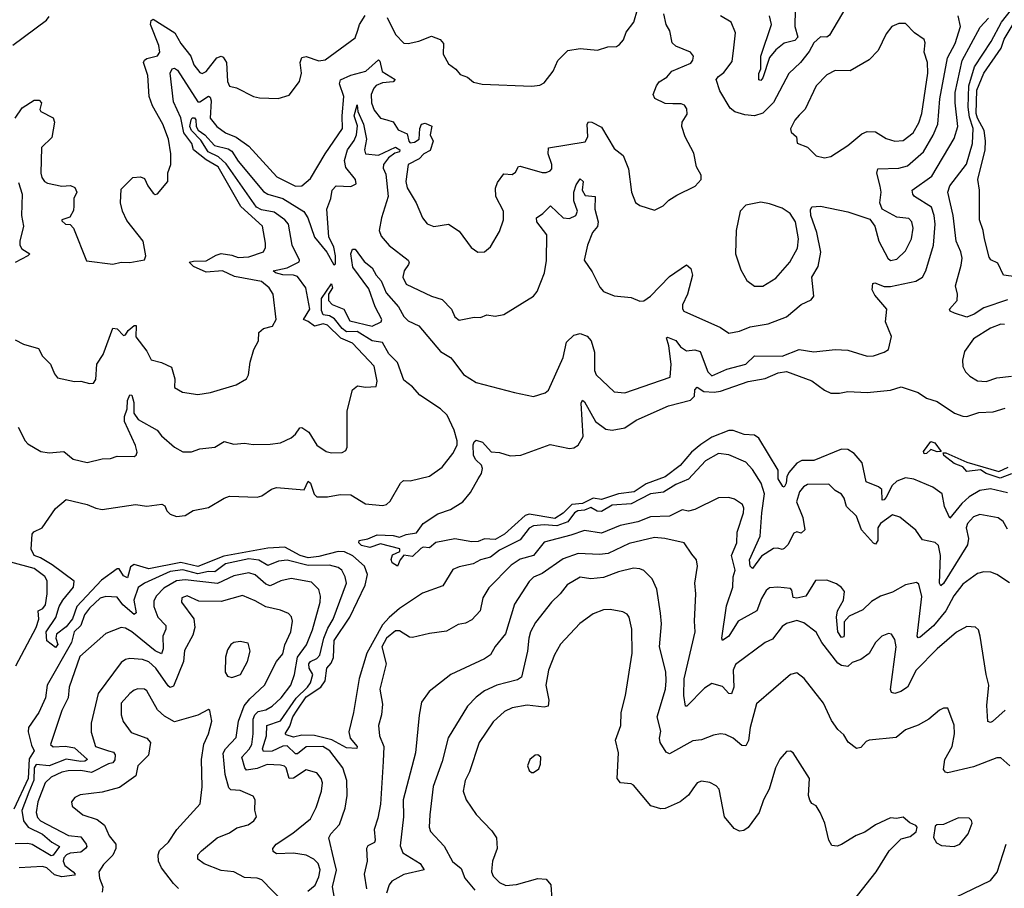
# Model space of a CAD drawing. Extents: x 1245515 to 1420776, y 606314 to 671314.
# Tile 289 of 385: x 1375207 to 1379841, y 635468 to 639557. Entities that reach past the tile are written whole.
import ezdxf

# ---------------------------------------------------------------- set-up
doc = ezdxf.new("R2010")
doc.units = 0

msp = doc.modelspace()

# ---------------------------------------------------------------- linework, layer by layer
at = {"layer": '0CON10XD'}
for points in [[(1376937, 639567), (1376975, 639487.5), (1377015, 639446), (1377035, 639444.3), (1377086.1, 639456.1), (1377145, 639479.4), (1377185, 639464), (1377202, 639445), (1377200, 639395), (1377225, 639350), (1377260, 639325), (1377279.5, 639299.5), (1377315, 639286), (1377343.3, 639263.3), (1377383.8, 639253.8), (1377616.4, 639243.6), (1377655, 639249.2), (1377675, 639260), (1377717.5, 639315), (1377740, 639365), (1377787.3, 639412.7), (1377845, 639421.1), (1377925.6, 639414.4), (1377975, 639429.4), (1378015, 639431.4), (1378030.3, 639439.7), (1378048, 639462), (1378061.3, 639498.7), (1378097.5, 639545), (1378114.1, 639605)], [(1379115, 639650), (1379018.5, 639485), (1379005, 639475.6), (1378975, 639476), (1378945, 639447.8), (1378922.5, 639407.5), (1378881.6, 639355), (1378826.4, 639303.6), (1378755, 639166.7), (1378705, 639116.4), (1378665, 639104.5), (1378619.5, 639109.5), (1378573, 639123), (1378551.1, 639141.1), (1378501.5, 639221.5), (1378484.4, 639275), (1378495, 639290), (1378521.5, 639308.5), (1378560, 639360), (1378568.2, 639425), (1378575.4, 639495), (1378555, 639545.6), (1378505, 639574.6)], [(1378855.8, 639605), (1378854.3, 639525), (1378868.9, 639475), (1378855, 639458.8), (1378805, 639446.2), (1378765, 639415.3), (1378735, 639379.4), (1378705, 639282.9), (1378695, 639271.3), (1378685, 639274.5), (1378685, 639303.3), (1378694.1, 639325.9), (1378694.2, 639385.8), (1378745.3, 639535), (1378736, 639576)], [(1379855, 638237.8), (1379745, 638200.8), (1379699.6, 638170.4), (1379665, 638156.1), (1379605.8, 638175), (1379586.1, 638185), (1379583.5, 638195), (1379619.2, 638235), (1379620, 638265), (1379611.5, 638305), (1379638.2, 638401.8), (1379641.6, 638435), (1379636.6, 638465), (1379613.8, 638513.8), (1379600.7, 638635), (1379575.4, 638745), (1379585, 638775.5), (1379663.2, 638876.8), (1379690.7, 638975), (1379694.9, 639045), (1379677.5, 639097.5), (1379669.9, 639145), (1379673.9, 639246.1), (1379700, 639335), (1379778.5, 639455), (1379827.5, 639545), (1379874.8, 639605)], [(1375175, 639437.5), (1375332.5, 639555), (1375345, 639572.5)], [(1375185, 639093.1), (1375218.1, 639141.9), (1375275, 639177.9), (1375298.3, 639178.3), (1375309.2, 639165), (1375302.1, 639135), (1375305.6, 639125), (1375364.2, 639095), (1375371.1, 639075), (1375358.1, 639001.9), (1375310, 638955), (1375306.2, 638835), (1375310.7, 638815), (1375323.1, 638795), (1375337.9, 638787.9), (1375405, 638773.3), (1375446.5, 638776.5), (1375466.9, 638766.9), (1375476.4, 638745), (1375462.4, 638715), (1375461.6, 638681.6), (1375460.8, 638659.1), (1375443, 638627), (1375405, 638615.6), (1375405, 638610), (1375422.5, 638595), (1375445, 638593.3), (1375460, 638575), (1375521.7, 638421.7), (1375645, 638406.2), (1375683.9, 638416.1), (1375725.8, 638414.2), (1375793.6, 638426.4), (1375800, 638445), (1375788.1, 638515), (1375711.7, 638611.7), (1375690, 638655), (1375680.8, 638695), (1375685, 638760), (1375740, 638815), (1375775, 638817.5), (1375795, 638810), (1375810, 638775), (1375835, 638740), (1375845, 638733.8), (1375855, 638736.7), (1375903.3, 638795), (1375903.9, 638836.1), (1375918, 638875), (1375918, 638925), (1375906.7, 638995), (1375880.5, 639065), (1375832.3, 639152.3), (1375816.7, 639195), (1375810.5, 639295), (1375790, 639355), (1375793.6, 639366.4), (1375805.4, 639374.6), (1375855, 639386.9), (1375866.5, 639403.5), (1375861.7, 639435), (1375822.8, 639535), (1375825, 639554), (1375835, 639559.5), (1375936.8, 639495), (1375964.7, 639445), (1376012.4, 639385), (1376027.2, 639345), (1376055, 639308.2), (1376065.4, 639304.6), (1376085, 639313.3), (1376135, 639377.8), (1376155, 639385.6), (1376165, 639380), (1376179.6, 639355), (1376185.4, 639265.4), (1376194.6, 639244.6), (1376226.9, 639236.9), (1376307.5, 639195), (1376335, 639188.6), (1376423.6, 639186.4), (1376475, 639202.5), (1376524.1, 639265.9), (1376533.3, 639305), (1376526.1, 639355), (1376535, 639379.4), (1376555, 639384.6), (1376615, 639363.2), (1376645, 639368.9), (1376785, 639472.5), (1376797.5, 639507.5), (1376805.8, 639535), (1376833.5, 639576.5)], [(1376885, 637830), (1376890, 637855), (1376875, 637926.7), (1376773.8, 638035), (1376718.4, 638058.4), (1376655, 638119.8), (1376635, 638124.9), (1376595, 638114), (1376565, 638136.8), (1376543.1, 638145), (1376572.8, 638195), (1376553.6, 638295), (1376515, 638347.7), (1376494.9, 638354.9), (1376445, 638355.6), (1376411.5, 638365), (1376399.4, 638375), (1376465, 638389.1), (1376522.6, 638417.4), (1376524.2, 638425), (1376489.5, 638495), (1376472.4, 638595), (1376455.2, 638615), (1376405, 638651.3), (1376345, 638662.2), (1376321.9, 638675), (1376178.6, 638878.6), (1376141.9, 638911.9), (1376094.4, 638935), (1376060, 638990), (1376014.9, 639035), (1376007.4, 639055), (1376013.5, 639086.5), (1376019.2, 639095), (1376030, 639095), (1376036, 639086), (1376037.6, 639055), (1376047.5, 639037.5), (1376078.3, 639015), (1376124.4, 638964.4), (1376188.7, 638948.7), (1376205, 638937.9), (1376235, 638891.9), (1376355, 638748.7), (1376375.1, 638735.1), (1376445, 638714.8), (1376543.6, 638653.6), (1376563.1, 638625), (1376595, 638532.7), (1376652.2, 638462.2), (1376685, 638402.9), (1376692.5, 638407.5), (1376692.8, 638445), (1376685, 638486), (1376662.3, 638535), (1376651.8, 638665), (1376670.4, 638715), (1376676.7, 638755), (1376695.6, 638775.6), (1376765, 638771.4), (1376790, 638785), (1376787.1, 638805), (1376741.8, 638861.8), (1376735.9, 638895), (1376750.3, 638945), (1376781.6, 638988.4), (1376792.7, 639015), (1376796.7, 639056.7), (1376780.5, 639105), (1376795, 639156.2), (1376798.1, 639125), (1376825.5, 639065), (1376838.7, 638995), (1376829.3, 638945), (1376835, 638925.7), (1376895, 638919.8), (1376975, 638957.7), (1376995.8, 638945), (1376994.3, 638935), (1376971.8, 638928.2), (1376942.6, 638907.4), (1376918.4, 638875), (1376918.2, 638858.2), (1376930.4, 638830.4), (1376941, 638725), (1376909.4, 638625), (1376898.6, 638565), (1376908, 638538), (1376945, 638494.5), (1377035.6, 638425), (1377040.5, 638415), (1377037.3, 638405), (1377016.1, 638375), (1377010, 638345), (1377025, 638311.4), (1377145, 638255.6), (1377195, 638240), (1377239.2, 638195), (1377255, 638158.8), (1377275, 638142), (1377345, 638156), (1377375, 638155.8), (1377405, 638167.1), (1377445, 638161.4), (1377485, 638170), (1377625, 638256), (1377641.7, 638278.3), (1377677.3, 638365), (1377686.4, 638423.6), (1377688, 638545), (1377640, 638605), (1377638.8, 638625), (1377669.2, 638645), (1377705, 638680.5), (1377765, 638624.7), (1377795, 638620.5), (1377824.8, 638635.2), (1377832.5, 638655), (1377815.3, 638705), (1377814.8, 638745), (1377825, 638780), (1377845, 638807.3), (1377858.8, 638795), (1377853.6, 638755), (1377868.8, 638728.8), (1377915.6, 638725), (1377914, 638665), (1377929.6, 638605), (1377925.8, 638584.2), (1377903.3, 638555), (1377878.7, 638495), (1377864.1, 638425), (1377900.5, 638370.5), (1377937.2, 638297.2), (1377955, 638277.1), (1378005, 638257.1), (1378085, 638248.8), (1378125, 638232.5), (1378145, 638234.4), (1378175.5, 638255), (1378265, 638348.5), (1378345, 638402.5), (1378365.3, 638385.3), (1378373.1, 638355), (1378350.4, 638265), (1378325.7, 638215), (1378325.7, 638195.7), (1378332, 638185), (1378505, 638108), (1378545, 638080.8), (1378595, 638091.5), (1378645, 638111.1), (1378728.8, 638125), (1378815, 638157.8), (1378885, 638215.7), (1378932.3, 638237.7), (1378943.8, 638255), (1378935.6, 638345), (1378964.7, 638395.3), (1378977.3, 638462.7), (1378958.4, 638555), (1378930, 638635), (1378928.3, 638661.7), (1378935, 638676.2), (1378975, 638679.2), (1379105, 638653.1), (1379207.6, 638617.6), (1379231.9, 638585), (1379250.4, 638515), (1379293.1, 638435), (1379305, 638423.1), (1379335, 638430.5), (1379375, 638468.5), (1379404.7, 638525), (1379411.1, 638575), (1379406.2, 638605), (1379391.1, 638621.1), (1379335, 638627.9), (1379266.2, 638665), (1379254.2, 638694.2), (1379261.9, 638745), (1379256.5, 638773.5), (1379240.4, 638835), (1379245.5, 638854.5), (1379345, 638858.4), (1379385, 638869.7), (1379459.7, 638935), (1379506.2, 639013.9), (1379527.6, 639065), (1379536.6, 639185), (1379573.1, 639376.9), (1379610, 639445), (1379635.3, 639525), (1379623.5, 639575)], [(1377562.9, 638867.1), (1377665, 638838.1), (1377685, 638837.1), (1377703.3, 638845), (1377710.8, 638855), (1377711.5, 638875), (1377693.8, 638925), (1377696.1, 638953.9), (1377867.8, 638982.2), (1377880.9, 639005), (1377877.1, 639065), (1377883.8, 639076.2), (1377900, 639075), (1377945, 639051.5), (1378005, 638951.2), (1378047.7, 638917.7), (1378071.4, 638855), (1378085.7, 638745), (1378105, 638696.2), (1378125, 638682), (1378195, 638661.2), (1378235, 638681.2), (1378262.1, 638707.9), (1378298.8, 638731.2), (1378385.8, 638774.2), (1378413.3, 638805), (1378413.3, 638825), (1378392, 638865), (1378378.8, 638928.8), (1378339.4, 639005), (1378322.5, 639055), (1378324.4, 639075), (1378347.7, 639112.3), (1378346.9, 639136.9), (1378335, 639154.2), (1378320.6, 639160.6), (1378280.7, 639160.7), (1378245, 639162.9), (1378195.4, 639185.4), (1378187.8, 639205), (1378204.6, 639245), (1378217.1, 639265), (1378253.2, 639286.8), (1378275.8, 639315), (1378365, 639352.9), (1378375, 639366.7), (1378377.5, 639385), (1378364.4, 639404.4), (1378295, 639433.1), (1378278.3, 639448.3), (1378267.1, 639505), (1378249.2, 639535), (1378238.2, 639585)], [(1379455, 638345.5), (1379471.2, 638375), (1379508.1, 638495), (1379514.7, 638595), (1379511.1, 638635), (1379497.5, 638675), (1379417.3, 638725), (1379409.5, 638735), (1379407.8, 638755), (1379499, 638821), (1379605, 638998.1), (1379622, 639055), (1379609, 639165), (1379610.2, 639215), (1379642.3, 639365), (1379727.8, 639522.2), (1379766.7, 639565)], [(1379896, 638346), (1379836.7, 638355), (1379810.2, 638410.2), (1379777, 638427), (1379768.7, 638438.7), (1379747.4, 638525), (1379741.8, 638565), (1379724.6, 638615), (1379724.1, 638755), (1379715.8, 638805), (1379750.4, 638945), (1379752.9, 638987.1), (1379746.2, 639035), (1379714.1, 639094.1), (1379708.8, 639115), (1379710.8, 639225), (1379745, 639304.7), (1379826.6, 639423.4), (1379840.6, 639465), (1379905.2, 639574.8)], [(1378995, 638907.1), (1379025, 638913.1), (1379105, 638965.6), (1379169.8, 639020.2), (1379195, 639031.2), (1379235, 639029.5), (1379285, 638998.2), (1379325.4, 638985.4), (1379365, 638988.5), (1379411.1, 639025), (1379438, 639072), (1379452.2, 639115), (1379480.8, 639305), (1379479.3, 639355), (1379463.6, 639405), (1379468.7, 639448.7), (1379464.3, 639464.3), (1379418.8, 639495), (1379375, 639538.6), (1379345, 639539.4), (1379311.2, 639525), (1379285, 639491.2), (1379247.5, 639412.5), (1379205, 639368.9), (1379115, 639316.9), (1379045, 639318.2), (1379005, 639296.9), (1378955.7, 639245), (1378903.8, 639136.2), (1378875, 639108.1), (1378855, 639084.4), (1378833.7, 639043.7), (1378837.5, 639027.5), (1378862.9, 639005), (1378866, 638976), (1378915, 638957.5), (1378955, 638915.8), (1378995, 638907.1)], [(1375185, 638050), (1375225, 638029.2), (1375295, 638010), (1375313.6, 637973.6), (1375352, 637935), (1375370.5, 637890.5), (1375385, 637871.2), (1375464.1, 637854.1), (1375495, 637856.2), (1375535, 637843.8), (1375553.6, 637846.4), (1375565, 637862.5), (1375570, 637935), (1375599.1, 637980.9), (1375645, 638104.3), (1375665, 638102.5), (1375695, 638070.8), (1375705, 638072.9), (1375716.7, 638093.3), (1375745, 638117.5), (1375755, 638118), (1375754.2, 638064.2), (1375805.9, 637995.9), (1375825.9, 637955.9), (1375875, 637943.8), (1375920.8, 637920.8), (1375937.2, 637867.2), (1375935.7, 637825.7), (1375972.9, 637802.9), (1376045, 637792.5), (1376105, 637801.5), (1376225, 637837.5), (1376274.2, 637865.8), (1376284, 637885), (1376292, 637945), (1376308.8, 638005), (1376330, 638045), (1376332.5, 638085), (1376355, 638103.8), (1376396.7, 638115), (1376413.3, 638145), (1376399.2, 638265), (1376380.8, 638295), (1376345, 638325.4), (1376218, 638348), (1376161.2, 638375), (1376085, 638368.8), (1376025.5, 638395), (1376004.3, 638415), (1376025, 638420.9), (1376085, 638421.5), (1376131, 638449), (1376155, 638456), (1376205, 638448.3), (1376235, 638437.5), (1376285, 638440.2), (1376353.8, 638465), (1376364, 638485), (1376364.2, 638505), (1376350, 638585), (1376247.2, 638677.2), (1376141.5, 638865), (1376085, 638897.2), (1376025.3, 638945), (1376017.4, 638975), (1375979.6, 639025), (1375964.8, 639095), (1375930.9, 639170.9), (1375915.5, 639305), (1375925, 639325.8), (1375935, 639328.3), (1375949.5, 639319.5), (1376045, 639170), (1376055, 639170.6), (1376095, 639197.2), (1376102.8, 639192.8), (1376108.3, 639175), (1376103, 639093), (1376133.9, 639055), (1376175.6, 639025), (1376225, 639003.6), (1376285, 638962.5), (1376417.6, 638817.6), (1376505, 638773.8), (1376535, 638775.5), (1376575, 638809.3), (1376644, 638926), (1376726.7, 639045), (1376724.4, 639105), (1376732.9, 639195), (1376711.3, 639255), (1376715.9, 639274.1), (1376765, 639296.3), (1376835.5, 639315), (1376895, 639367.5), (1376901.5, 639361.5), (1376913.4, 639313.4), (1376974.6, 639275), (1376965, 639264), (1376915, 639260.4), (1376885, 639247), (1376873.1, 639235), (1376861.7, 639205), (1376862.5, 639165), (1376875, 639131.1), (1376905, 639093.5), (1376935, 639086.5), (1376965, 639076.9), (1376988.6, 639038.6), (1377030.5, 639020.5), (1377037.5, 638985), (1377045, 638978), (1377065, 638980.5), (1377087, 638995), (1377089.6, 639045), (1377098.4, 639065), (1377115, 639069.3), (1377146.2, 639056.2), (1377138.4, 639015), (1377152.4, 638985), (1377138.5, 638941.5), (1377108.9, 638925), (1377087.3, 638902.7), (1377035.5, 638875), (1377024.3, 638795), (1377030.6, 638765), (1377072.9, 638695), (1377102.5, 638625), (1377125, 638596.2), (1377155.8, 638584.2), (1377225, 638594), (1377275, 638561.2), (1377331.2, 638485), (1377363, 638463), (1377395, 638464.2), (1377422.8, 638487.2), (1377465, 638560), (1377484.3, 638615), (1377484.4, 638655), (1377447.5, 638725), (1377446.2, 638763.8), (1377455, 638791.2), (1377485, 638831.2), (1377525, 638828.8), (1377540.3, 638839.7), (1377554.3, 638865.7), (1377562.9, 638867.1)], [(1375200.6, 638790.6), (1375218.1, 638735), (1375216, 638635), (1375224.6, 638585.4), (1375207.2, 638515), (1375208, 638495), (1375217.7, 638477.7), (1375254.2, 638455), (1375245.7, 638445), (1375186.1, 638413.9)], [(1378665, 638301.9), (1378705, 638303.1), (1378765, 638339.6), (1378831.1, 638415), (1378868, 638482), (1378872.5, 638525), (1378858.6, 638605), (1378832.7, 638645), (1378795, 638670), (1378735, 638690.9), (1378695, 638697.5), (1378625, 638683.8), (1378598, 638655), (1378579.2, 638565), (1378575.8, 638455), (1378600.3, 638380.3), (1378628.7, 638328.7), (1378665, 638301.9)], [(1379855, 637159.4), (1379835, 637195.5), (1379811.8, 637211.8), (1379725, 637227.2), (1379695, 637217.3), (1379666.8, 637185), (1379661.4, 637165), (1379671.4, 637115), (1379667.5, 637085), (1379555, 636902.9), (1379542.1, 636892.1), (1379535.6, 636905), (1379540.4, 637035), (1379531.5, 637081.5), (1379515, 637095.5), (1379455, 637108.6), (1379423.6, 637153.6), (1379348.8, 637215), (1379315, 637225.5), (1379257.7, 637185), (1379246.1, 637165), (1379245.5, 637105), (1379235, 637088), (1379225, 637092), (1379168.7, 637155), (1379145, 637220), (1379098, 637265), (1379087.5, 637305), (1379075, 637323.8), (1379045, 637340), (1379015, 637370.8), (1378915, 637368.9), (1378895, 637357.9), (1378876.7, 637335), (1378863.1, 637286.9), (1378892.9, 637212.9), (1378902, 637155), (1378885, 637140), (1378865, 637145.7), (1378849.8, 637140.2), (1378822.5, 637085), (1378805, 637067.1), (1378795, 637063.1), (1378775, 637069.2), (1378755, 637067.1), (1378698.3, 637031.7), (1378655, 636972.9), (1378643.9, 636983.9), (1378641.5, 637015), (1378692.2, 637125), (1378698.9, 637235), (1378712.4, 637325), (1378696, 637376), (1378655, 637440), (1378624, 637474), (1378545, 637508.5), (1378495, 637515.3), (1378435, 637480), (1378355.2, 637394.8), (1378295, 637369.7), (1378237.5, 637332.5), (1378175, 637325.5), (1378085, 637278.7), (1377995, 637272.2), (1377945, 637241.7), (1377925, 637243.3), (1377895, 637260.6), (1377865, 637248.8), (1377833.8, 637245), (1377817.8, 637235), (1377786.3, 637193.7), (1377735, 637174.9), (1377675, 637179), (1377625, 637174.6), (1377605, 637163), (1377562.2, 637107.8), (1377465, 637060.3), (1377422.9, 637027.1), (1377374.9, 637015.1), (1377340.9, 636995), (1377275, 636982.1), (1377245, 636968.9), (1377197.8, 636892.2), (1377103, 636857), (1376995, 636785.2), (1376945, 636743.2), (1376915, 636707.8), (1376839.9, 636575), (1376804.4, 636455), (1376778.4, 636295), (1376755.4, 636205), (1376762.5, 636175), (1376795.6, 636135), (1376793.6, 636126.4), (1376745, 636129.6), (1376676.3, 636166.3), (1376595, 636187.3), (1376535, 636188.2), (1376495, 636178.9), (1376461.2, 636191.2), (1376456.9, 636195), (1376478.3, 636231.7), (1376491.7, 636275), (1376513.1, 636306.9), (1376555, 636368.9), (1376624, 636415), (1376645, 636444.7), (1376652.1, 636505), (1376672.3, 636527.7), (1376683, 636555), (1376687.1, 636635), (1376760, 636745), (1376833.5, 636895), (1376844.3, 636945), (1376830, 636985), (1376775, 637032.5), (1376735, 637051.5), (1376705, 637053.7), (1376615, 637029.7), (1376565, 637023.3), (1376527, 637035), (1376455, 637074.4), (1376375, 637069), (1376168.1, 637031.9), (1376045, 636983.2), (1375965, 637001.7), (1375815, 636971.3), (1375745, 636991.6), (1375728.8, 636981.2), (1375715, 636930), (1375695, 636938.8), (1375675, 636971.2), (1375665, 636971.2), (1375591.9, 636918.1), (1375476.1, 636793.9), (1375455, 636736.9), (1375425, 636699.1), (1375380.8, 636665), (1375377.5, 636645), (1375386.1, 636615), (1375375, 636601.2), (1375335, 636633.3), (1375331.2, 636675), (1375377.6, 636742.4), (1375393, 636795), (1375409.4, 636825), (1375460, 636885), (1375463.7, 636913.7), (1375360.1, 636990.1), (1375305, 637023.5), (1375274.3, 637035), (1375260.7, 637065), (1375265.4, 637135.4), (1375273.3, 637146.7), (1375312, 637165), (1375375, 637256.2), (1375425, 637298.1), (1375525, 637275.3), (1375565, 637257.2), (1375595, 637251.3), (1375752.5, 637275), (1375805, 637267.1), (1375876.1, 637276.1), (1375889.3, 637269.3), (1375900, 637245), (1375915, 637228.9), (1375945, 637219.1), (1375985, 637223.2), (1376023.4, 637246.6), (1376095, 637260.5), (1376168.8, 637305), (1376195, 637314.2), (1376325, 637308.7), (1376346.5, 637315), (1376392.3, 637347.7), (1376415, 637354.2), (1376545, 637344.2), (1376565, 637384.2), (1376575, 637376), (1376593.1, 637323.1), (1376605, 637311.6), (1376655, 637310.2), (1376715, 637321.2), (1376765, 637320), (1376835, 637277.9), (1376915, 637270.4), (1376933.8, 637275), (1376949.8, 637290.2), (1376999.4, 637375), (1377012.8, 637387.2), (1377045, 637386), (1377135, 637407.5), (1377195, 637450), (1377245.8, 637514.2), (1377265.2, 637554.8), (1377266.5, 637575), (1377252, 637625), (1377218.4, 637695), (1377187.2, 637725), (1377090.2, 637790.2), (1377055, 637828.9), (1377015, 637859.8), (1376985, 637943.8), (1376944, 637984), (1376915, 638037), (1376865, 638044.7), (1376795, 638089.8), (1376745, 638088), (1376725, 638103.8), (1376688.8, 638148.8), (1376665, 638162.5), (1376635, 638168.2), (1376627.6, 638187.6), (1376626.5, 638245), (1376675, 638314), (1376679.7, 638295), (1376659.6, 638265), (1376660.7, 638235), (1376676.7, 638216.7), (1376731.9, 638195), (1376760.2, 638140.2), (1376865, 638114.8), (1376907.8, 638135), (1376910.9, 638145), (1376880.5, 638205), (1376850, 638290), (1376775, 638392.5), (1376764.7, 638455.3), (1376773.4, 638476.6), (1376785, 638477.1), (1376828.7, 638418.7), (1376865, 638388.2), (1376883.8, 638353.8), (1376907.3, 638327.3), (1376932, 638272), (1376990, 638205), (1377015, 638159.3), (1377035, 638139.3), (1377085, 638116.4), (1377186.7, 637995), (1377235, 637966.5), (1377245, 637954.3), (1377295, 637886.4), (1377355, 637849.2), (1377535, 637801.4), (1377625, 637783.8), (1377679.5, 637800.5), (1377695, 637812.5), (1377765, 637966.2), (1377780.8, 638039.2), (1377815, 638072.1), (1377845, 638079.1), (1377877.2, 638067.2), (1377896.3, 638045), (1377912.4, 637992.4), (1377911.8, 637905), (1377920.6, 637885), (1378004.6, 637804.6), (1378055, 637800), (1378268.8, 637875), (1378273.6, 637935), (1378261.8, 638021.8), (1378250.7, 638059.3), (1378255, 638062.5), (1378295, 638046.2), (1378317.2, 638017.2), (1378345, 637998.8), (1378385, 638003.1), (1378408.8, 637995), (1378445, 637900), (1378465, 637881.1), (1378535, 637911.6), (1378625, 637936), (1378665, 637975.3), (1378795, 637972.7), (1378875, 638004.4), (1378945, 637993.3), (1379045, 638004.4), (1379105, 638000.6), (1379195, 637972.5), (1379225, 637974.5), (1379275, 637991.5), (1379295.4, 638004.6), (1379309.5, 638065), (1379280.9, 638135), (1379287.5, 638195), (1379230.8, 638260.8), (1379219.4, 638285), (1379221.2, 638315), (1379231.7, 638318.3), (1379275, 638301.6), (1379305, 638301.6), (1379425, 638326.5), (1379455, 638345.5)], [(1379842.2, 638122.2), (1379823.9, 638123.9), (1379775.2, 638104.8), (1379695, 638055.3), (1379654.1, 637995), (1379644.1, 637955), (1379645.4, 637925), (1379658.8, 637898.8), (1379678.3, 637878.3), (1379715, 637856.4), (1379755, 637854.6), (1379805, 637871.6), (1379875, 637879.6)], [(1379855, 637329.3), (1379775, 637348.4), (1379725, 637340.2), (1379675, 637310.9), (1379640.9, 637279.1), (1379585, 637210.8), (1379558.7, 637265), (1379548.4, 637325), (1379505, 637356.8), (1379415, 637394.4), (1379375, 637400), (1379334.7, 637385), (1379313.3, 637365), (1379285, 637309.4), (1379275, 637296.9), (1379265.7, 637295.7), (1379263.9, 637345), (1379248.6, 637358.6), (1379191.2, 637381.2), (1379171.1, 637471.1), (1379133.5, 637515), (1379105, 637534), (1379074.8, 637535.2), (1378945, 637482.7), (1378887.9, 637482.1), (1378865, 637469), (1378826.5, 637425), (1378817, 637405), (1378813.9, 637375), (1378805, 637357.1), (1378799.1, 637359.1), (1378776.6, 637395), (1378777, 637437), (1378685, 637586.9), (1378665, 637600.7), (1378616.7, 637605), (1378565, 637623.5), (1378545, 637622.9), (1378465, 637591.3), (1378412.6, 637557.4), (1378368.2, 637521.8), (1378315, 637458.8), (1378244.3, 637405), (1378155, 637372.4), (1378098, 637335), (1378025, 637325.8), (1377945, 637298.1), (1377905, 637305.4), (1377855, 637280.2), (1377805.1, 637274.9), (1377765, 637233.8), (1377725, 637209.5), (1377605, 637229.7), (1377586.3, 637223.7), (1377488.5, 637135), (1377445, 637109.5), (1377395, 637112.5), (1377365, 637101.4), (1377335, 637099.4), (1377255, 637113.8), (1377165, 637096.7), (1377135, 637071.2), (1377105, 637073.3), (1377095, 637068), (1377055, 637030), (1377014.2, 637035.8), (1376997.1, 637015), (1376985, 636984), (1376960.4, 637000.4), (1376954.4, 637015.6), (1376961.9, 637038.1), (1376995.8, 637054.2), (1376995.7, 637065.7), (1376905, 637089.7), (1376855, 637072.4), (1376815, 637081.2), (1376802.3, 637095), (1376804.6, 637105.4), (1376845, 637113.3), (1376888.5, 637131.5), (1376965, 637128.8), (1376995, 637120.5), (1377025, 637133.1), (1377075, 637140.8), (1377106.2, 637185), (1377175, 637230.2), (1377235, 637250.6), (1377292.7, 637287.3), (1377328.4, 637331.6), (1377363.8, 637395), (1377380, 637420), (1377385.6, 637445), (1377380.3, 637460.3), (1377352.9, 637485), (1377342.2, 637505), (1377340.8, 637555), (1377345, 637570), (1377355, 637577.5), (1377385, 637568), (1377425, 637522.9), (1377465, 637519.4), (1377515, 637504.3), (1377565, 637507.1), (1377702.7, 637557.3), (1377795, 637538.8), (1377815, 637542), (1377835, 637554.3), (1377859.4, 637595), (1377848.9, 637751.1), (1377855, 637766), (1377865, 637758.1), (1377916, 637666), (1377965, 637630), (1377995, 637625.4), (1378055, 637636.2), (1378108.2, 637671.8), (1378260.5, 637739.5), (1378364, 637766), (1378382.2, 637785), (1378384.8, 637815), (1378395, 637827.9), (1378426.3, 637806.3), (1378475, 637803.5), (1378505, 637808.3), (1378635, 637854.4), (1378715, 637867.4), (1378776, 637894), (1378815, 637901.1), (1378935, 637857.1), (1378995, 637812.5), (1379025, 637799.5), (1379065, 637798.9), (1379105, 637806.7), (1379195, 637801.6), (1379305, 637813.6), (1379355, 637828.2), (1379435, 637801.8), (1379474, 637775), (1379525, 637759.6), (1379606.7, 637705), (1379645, 637691.3), (1379665, 637689.1), (1379721.5, 637708.5), (1379789, 637711), (1379845, 637727.9)], [(1375199.5, 637639.5), (1375232, 637575), (1375245, 637560.9), (1375305.8, 637525), (1375345, 637517.7), (1375415, 637523.8), (1375458.8, 637488.8), (1375525, 637472.5), (1375595, 637489.4), (1375635, 637491.4), (1375665, 637502.9), (1375745, 637500), (1375755, 637506.7), (1375759.1, 637520.9), (1375751.8, 637551.8), (1375700, 637665), (1375700.8, 637689.2), (1375712.3, 637725), (1375713.6, 637765), (1375725, 637791.2), (1375735, 637790), (1375744.7, 637755), (1375744.3, 637705), (1375765, 637675.6), (1375854.4, 637625), (1375875, 637598.5), (1375935, 637544.4), (1375975, 637522.5), (1376015, 637522), (1376055, 637537.5), (1376125, 637544.3), (1376169.3, 637570.7), (1376215, 637559.4), (1376265, 637562.9), (1376305, 637556.9), (1376385, 637558.1), (1376434.3, 637565.7), (1376485, 637589.1), (1376505, 637605.6), (1376524.7, 637635.3), (1376535, 637637.5), (1376567.3, 637615), (1376605, 637554.2), (1376648.8, 637525), (1376675, 637517.8), (1376725, 637520), (1376741.2, 637528.8), (1376748.6, 637545), (1376748, 637715), (1376772.5, 637815), (1376797, 637833), (1376835, 637827.5), (1376885, 637830)], [(1379462.9, 637512.9), (1379460.9, 637525), (1379495, 637570.9), (1379514.4, 637565), (1379543.3, 637525), (1379525, 637523.2), (1379495, 637533.6), (1379475, 637514.5), (1379462.9, 637512.9)], [(1379875, 637419), (1379821.7, 637398.3), (1379755, 637420), (1379728.1, 637438.1), (1379665, 637430.4), (1379645, 637452.7), (1379605, 637468.2), (1379555.8, 637505), (1379552.3, 637517.7), (1379565, 637518.5), (1379663.9, 637473.9), (1379815, 637429.6), (1379859.1, 637450.9)], [(1379865, 636905.6), (1379805, 636945.6), (1379776.6, 636956.6), (1379745, 636958.2), (1379715, 636950.4), (1379645, 636899.6), (1379603.5, 636845), (1379565.1, 636774.9), (1379507, 636703), (1379445, 636650.4), (1379435, 636647.1), (1379430.8, 636655), (1379452.4, 636842.4), (1379439.1, 636899.1), (1379427.1, 636907.1), (1379375, 636897.1), (1379315, 636862.3), (1379257.3, 636842.7), (1379215, 636818.5), (1379175, 636778.6), (1379110.3, 636749.7), (1379087, 636723), (1379087.1, 636662.9), (1379085, 636652.5), (1379075, 636648.2), (1379057.3, 636675), (1379050.9, 636745), (1379055.3, 636775), (1379084.3, 636824.3), (1379089.2, 636865), (1379074.4, 636884.4), (1379050.7, 636900.7), (1379005, 636919.2), (1378952.9, 636917.1), (1378906.5, 636843.5), (1378865, 636833.6), (1378846.3, 636836.3), (1378841.5, 636871.5), (1378835, 636879.6), (1378775, 636886), (1378735, 636882.9), (1378719.8, 636870.2), (1378697.3, 636832.7), (1378675.5, 636774.5), (1378587.9, 636725), (1378545, 636655.4), (1378515, 636634.4), (1378511.8, 636645), (1378532.6, 636797.4), (1378563.8, 636885), (1378564.7, 636935), (1378574.3, 636965), (1378556.8, 637035), (1378581.5, 637095), (1378583.8, 637145), (1378613.8, 637235), (1378615, 637257.5), (1378608.1, 637275), (1378570.2, 637300.2), (1378545, 637308.5), (1378495, 637305.7), (1378385, 637250.7), (1378355, 637243.4), (1378325, 637250.4), (1378265, 637220.5), (1378175, 637216.9), (1378116.6, 637193.4), (1378033.3, 637176.7), (1377945, 637139.1), (1377865, 637152.2), (1377800.6, 637130.6), (1377675, 637097.3), (1377625, 637035.4), (1377562.2, 637017.8), (1377520.1, 636989.9), (1377415, 636882.5), (1377386.9, 636835), (1377374.4, 636775), (1377335, 636731.1), (1377305, 636716.9), (1377270, 636710), (1377215, 636678.1), (1377135, 636668.1), (1377055, 636648.1), (1377040.7, 636650.7), (1376995, 636679.4), (1376975, 636680.4), (1376933.5, 636645), (1376911.1, 636605), (1376932.3, 636525), (1376902.5, 636405), (1376914.6, 636335), (1376909.2, 636285), (1376895.4, 636235), (1376900, 636185), (1376920, 636135), (1376917.4, 636065), (1376905.2, 635864.8), (1376892.6, 635797.4), (1376875.3, 635745), (1376880.4, 635695), (1376875.9, 635684.1), (1376845, 635667.9), (1376838.8, 635655), (1376842.6, 635595), (1376827.4, 635535), (1376839.3, 635465)], [(1379845, 636306.8), (1379785, 636253.8), (1379775, 636248.1), (1379762.8, 636252.8), (1379759.2, 636329.2), (1379768.2, 636425), (1379754.6, 636475), (1379727.8, 636655), (1379718.6, 636685), (1379705, 636697.5), (1379665, 636701.1), (1379615, 636673.5), (1379525, 636595.5), (1379425.5, 636495), (1379384.8, 636415.2), (1379354.3, 636395), (1379325, 636385.5), (1379309.1, 636389.1), (1379304.6, 636404.6), (1379332.5, 636605), (1379325, 636640), (1379310, 636665), (1379295, 636668), (1379265, 636655.7), (1379235, 636625.7), (1379205, 636572.9), (1379165.5, 636544.5), (1379125, 636530.6), (1379105, 636512), (1379075, 636516.2), (1379057.5, 636527.5), (1378981.9, 636625), (1378955, 636674.5), (1378897.7, 636717.7), (1378865, 636728.2), (1378815.5, 636714.5), (1378795, 636700), (1378749.4, 636640.6), (1378715, 636625.6), (1378575, 636522), (1378564.5, 636495), (1378568.4, 636415), (1378556.3, 636383.6), (1378544.6, 636385), (1378515, 636418.6), (1378465, 636432.7), (1378430.1, 636409.9), (1378347.1, 636325), (1378340, 636325), (1378333, 636375), (1378333.7, 636453.7), (1378385.5, 636675), (1378382.1, 636725), (1378389.6, 636855), (1378384.7, 636905), (1378397.5, 636985), (1378391.9, 637015), (1378370.8, 637040.8), (1378333.8, 637093.8), (1378243.3, 637115), (1378195, 637118.9), (1378075, 637091.6), (1377976, 637044), (1377935, 637039.8), (1377835, 637044.8), (1377765, 637019.4), (1377665, 636949.7), (1377625, 636932.5), (1377605, 636912.5), (1377536.2, 636805), (1377493.6, 636666.4), (1377445, 636605.7), (1377422.7, 636567.3), (1377395, 636547.5), (1377236, 636475), (1377133.8, 636395), (1377098.6, 636345), (1377086.5, 636283.5), (1377069.6, 636105), (1377011.6, 635885), (1377013.2, 635805), (1376997.2, 635667.2), (1377010.5, 635635), (1377092.2, 635585), (1377111.2, 635555), (1377015, 635532.9), (1376959, 635501), (1376946.4, 635483.6), (1376933.9, 635445)], [(1376691.5, 635405), (1376679.5, 635475), (1376697.1, 635552.9), (1376685.4, 635605.4), (1376662.5, 635705), (1376671.5, 635725), (1376711.4, 635768.6), (1376737.9, 635845), (1376747.4, 635905), (1376745.8, 635975), (1376727.8, 636035), (1376665.7, 636115), (1376632.9, 636135), (1376555, 636133.9), (1376515, 636100.4), (1376505, 636101.6), (1376465, 636138.3), (1376445, 636137.7), (1376395, 636113.9), (1376355, 636112.6), (1376349, 636125), (1376368.9, 636185), (1376370, 636235), (1376435, 636255.7), (1376507.4, 636362.6), (1376562.1, 636415), (1376575.1, 636435), (1376587.2, 636475), (1376569.7, 636505), (1376567.1, 636525), (1376575, 636536.2), (1376605, 636550.2), (1376618.8, 636565), (1376638.8, 636645), (1376657.7, 636692.3), (1376681.7, 636735), (1376745.3, 636905), (1376739.1, 636935), (1376722.9, 636965), (1376705, 636978.1), (1376665, 636989.6), (1376565, 636988), (1376465, 637012.5), (1376425, 637007.4), (1376375, 636987.8), (1376333, 637013), (1376285, 637018.9), (1376175, 636996), (1376125, 636957.2), (1376095, 636959.8), (1376045, 636948.1), (1375975, 636966.6), (1375915, 636958.9), (1375795, 636904.8), (1375765, 636883.7), (1375744.1, 636825), (1375755.3, 636764.7), (1375745, 636757.5), (1375691.7, 636801.7), (1375665, 636838.9), (1375611.7, 636841.7), (1375585, 636833.9), (1375535, 636786.5), (1375511.9, 636755), (1375494.2, 636705.8), (1375462.5, 636675), (1375450.4, 636625), (1375335.9, 636425), (1375327.6, 636365), (1375297.6, 636295), (1375247.9, 636225), (1375246, 636205), (1375261.7, 636141.7), (1375275.3, 636114.7), (1375251.8, 636078.2), (1375246.4, 635985), (1375179.6, 635840.4)], [(1375189.3, 636515), (1375285, 636695.3), (1375296.4, 636735), (1375293.3, 636775), (1375315.6, 636785), (1375328.3, 636801.7), (1375336.3, 636855), (1375335.7, 636915), (1375325, 636935.3), (1375275, 636973.2), (1375165, 637002.6)], [(1379866.2, 636045), (1379825, 636082), (1379805, 636082.9), (1379695, 636040.5), (1379575, 636011.4), (1379564, 636015), (1379555, 636027.5), (1379561.2, 636075), (1379595, 636136.2), (1379606.2, 636195), (1379605.4, 636235.4), (1379575, 636316.7), (1379555, 636316.2), (1379535, 636306.2), (1379485, 636264.2), (1379435, 636235.8), (1379375.6, 636214.4), (1379331.7, 636178.3), (1379205, 636165.8), (1379190.7, 636159.3), (1379165, 636131.4), (1379145, 636126), (1379105.5, 636155.5), (1379085, 636190), (1379057.5, 636215), (1379028.1, 636258.1), (1378990.1, 636340.1), (1378898.6, 636455), (1378865, 636482.2), (1378835, 636474.4), (1378675, 636335.7), (1378645.3, 636225), (1378636.7, 636163.2), (1378625, 636138.6), (1378605, 636139.5), (1378565, 636174.5), (1378528.1, 636191.9), (1378505, 636194.4), (1378471.7, 636188.3), (1378415, 636167.3), (1378375, 636162.1), (1378265, 636101.5), (1378249.6, 636109.6), (1378221.1, 636155), (1378218.5, 636175), (1378225, 636207.5), (1378206.7, 636275), (1378246.1, 636405), (1378248.9, 636445), (1378247.3, 636487.3), (1378218.2, 636605), (1378226.7, 636713.3), (1378222.6, 636762.6), (1378205, 636876.2), (1378182.9, 636925), (1378144, 636964), (1378125, 636972.5), (1378095, 636974.4), (1378025, 636957.3), (1377955, 636931.6), (1377895.3, 636925.3), (1377845, 636932.1), (1377782.8, 636897.3), (1377751.1, 636855), (1377709.6, 636815), (1377635, 636720), (1377611.2, 636675), (1377602.4, 636645), (1377597.4, 636585), (1377568.1, 636461.9), (1377550.1, 636449.9), (1377452.5, 636425), (1377395, 636397.7), (1377355, 636368.5), (1377314.3, 636325.7), (1377224.1, 636175.9), (1377195.3, 636065), (1377153.1, 635946.9), (1377136.7, 635813.3), (1377134.6, 635755), (1377139.6, 635735), (1377205, 635665.8), (1377243.8, 635593.8), (1377285, 635560.5), (1377301.9, 635515), (1377348.8, 635458.8)], [(1376563.3, 635455), (1376596.9, 635483.1), (1376615, 635521.4), (1376620.6, 635555), (1376612.1, 635585), (1376591.9, 635605), (1376555, 635624.6), (1376495, 635632.8), (1376415, 635630.4), (1376400.5, 635640.5), (1376397.9, 635655), (1376413.3, 635675), (1376492.4, 635727.6), (1376574.7, 635795.3), (1376602.4, 635847.6), (1376627.1, 635925), (1376632.1, 635965), (1376626.2, 635985), (1376605, 636012.3), (1376555, 636025.4), (1376495, 635985.7), (1376475, 635984.7), (1376460.8, 636035), (1376453.4, 636043.4), (1376435, 636048.2), (1376371.3, 636051.3), (1376325, 636032.2), (1376275, 636024.1), (1376266.2, 636035), (1376252.8, 636085), (1376287.3, 636122.7), (1376298.8, 636145), (1376305.8, 636195), (1376305.4, 636265), (1376313.1, 636285), (1376329.2, 636300.8), (1376365, 636308.1), (1376394.8, 636325.2), (1376437.5, 636365), (1376483.1, 636425), (1376500.3, 636475), (1376513.7, 636556.3), (1376556.6, 636613.4), (1376584.3, 636685), (1376621.2, 636815), (1376623, 636843), (1376615.3, 636875.3), (1376579.6, 636909.6), (1376485, 636925.8), (1376435.2, 636914.8), (1376385, 636891.5), (1376365, 636899.3), (1376315, 636943.8), (1376285, 636953.5), (1376215, 636939.4), (1376137.1, 636902.9), (1375985, 636920.6), (1375945, 636914.8), (1375885, 636881.2), (1375850.7, 636845), (1375838.5, 636821.5), (1375838.6, 636795), (1375856.8, 636745), (1375895.4, 636705), (1375895, 636688.6), (1375880.6, 636655), (1375881.4, 636595), (1375875, 636572.3), (1375845, 636585.6), (1375735, 636675.2), (1375705, 636692.2), (1375685, 636696.2), (1375612.9, 636667.1), (1375490.1, 636559.9), (1375440, 636415), (1375435.4, 636365), (1375405.5, 636305), (1375352.2, 636145), (1375364.7, 636134.7), (1375422.7, 636137.3), (1375465, 636128.8), (1375525.5, 636075), (1375513.4, 636066.6), (1375495, 636064.5), (1375425, 636076.5), (1375345, 636044.8), (1375285, 636051), (1375274.7, 636035), (1375272.8, 635977.2), (1375249.3, 635920.7)], [(1376447.1, 635405), (1376347.1, 635507.1), (1376325, 635515.3), (1376265, 635519.5), (1376215, 635545.2), (1376155, 635551.9), (1376075, 635582.5), (1376045.6, 635605.6), (1376045.8, 635625), (1376063.1, 635645), (1376135.6, 635705), (1376195, 635728.8), (1376228.1, 635751.9), (1376282.6, 635767.4), (1376309.2, 635785), (1376320.8, 635805), (1376314.1, 635835.9), (1376315.7, 635885), (1376305, 635902), (1376245, 635927.9), (1376200.9, 635930.9), (1376190.5, 635940.5), (1376173.4, 636003.4), (1376165.2, 636104.8), (1376175.8, 636124.2), (1376225, 636177.8), (1376236.8, 636255), (1376263.6, 636326.4), (1376290.1, 636359.9), (1376358.5, 636425), (1376415.3, 636535), (1376445, 636572.2), (1376455.2, 636614.8), (1376483.4, 636675), (1376491.2, 636725), (1376486.1, 636746.1), (1376471.4, 636761.4), (1376435, 636777.3), (1376365, 636792.8), (1376315, 636820.7), (1376255, 636846.5), (1376155, 636817.9), (1376049.8, 636819.8), (1375995, 636845.3), (1375970, 636835), (1375968.1, 636815), (1376026.4, 636736.4), (1376030.9, 636695), (1376021.1, 636658.9), (1375983.2, 636586.8), (1375978, 636535), (1375930.6, 636419.4), (1375915, 636413.8), (1375905, 636420.5), (1375847.9, 636505), (1375815, 636534.8), (1375785, 636544.7), (1375725, 636549.2), (1375704.7, 636545.2), (1375685, 636530.5), (1375576.8, 636385), (1375542.5, 636245), (1375543.2, 636203.2), (1375562.9, 636135), (1375625, 636115.9), (1375648.1, 636108.1), (1375656.6, 636096.6), (1375655, 636072.9), (1375645, 636058.4), (1375625, 636054.1), (1375545, 636013.4), (1375495, 636022), (1375435, 636021.5), (1375405.6, 636015), (1375355, 635991.2), (1375326.9, 635965), (1375291.8, 635875), (1375284.2, 635825), (1375291.3, 635801.3), (1375305, 635785.4), (1375436.8, 635716.8), (1375495, 635710.5), (1375520, 635675), (1375523.2, 635665), (1375517.2, 635655), (1375495, 635638.7), (1375445, 635633), (1375426.5, 635625), (1375415, 635611.8), (1375411.9, 635595), (1375419.5, 635575), (1375459.1, 635545), (1375467.3, 635535), (1375465, 635530), (1375405, 635521.2), (1375370.7, 635530.7), (1375335, 635563.8), (1375315, 635571.2), (1375205, 635563.9)], [(1379085, 635352.5), (1379237.8, 635545), (1379298.8, 635645), (1379355, 635701.2), (1379397.7, 635712.3), (1379426.4, 635733.6), (1379430, 635755), (1379423.6, 635763.6), (1379396.4, 635776.4), (1379365, 635803.3), (1379333, 635797), (1379305, 635800), (1379235, 635767.5), (1379185, 635732.5), (1379143.6, 635716.4), (1379075, 635674), (1379053.6, 635666.4), (1379029.3, 635669.3), (1379014.3, 635694.3), (1378996.2, 635775), (1378974.3, 635824.3), (1378955.8, 635855.8), (1378935, 635866.7), (1378925, 635882.5), (1378919.4, 635905), (1378924, 635985), (1378846.7, 636105), (1378835, 636113.3), (1378815, 636112.5), (1378783.6, 636076.4), (1378763.3, 636035), (1378734.4, 635935), (1378707.1, 635885), (1378686.7, 635825), (1378635.5, 635754.5), (1378615, 635740), (1378595, 635737.5), (1378569.7, 635749.7), (1378524.2, 635805), (1378498.1, 635935), (1378485, 635950.8), (1378455, 635965.6), (1378415, 635972.5), (1378395, 635964), (1378375, 635936.2), (1378353.8, 635906.2), (1378315, 635875.7), (1378245, 635844), (1378225, 635841.4), (1378176.6, 635856.6), (1378095, 635952.9), (1378085, 635959.2), (1378035, 635964.2), (1378018, 635985), (1378024.3, 636105), (1378011.2, 636165), (1378035.6, 636235), (1378037.9, 636295), (1378058.2, 636375), (1378089.6, 636575), (1378087.3, 636687.3), (1378074.6, 636744.6), (1378065, 636758.6), (1378045, 636770), (1377985, 636780.9), (1377955, 636778.5), (1377905, 636760.6), (1377843.1, 636715), (1377752.7, 636617.3), (1377723.3, 636566.7), (1377695.4, 636495), (1377682.6, 636425), (1377696.4, 636353.6), (1377694.3, 636325.7), (1377675, 636320), (1377595, 636330.3), (1377525, 636317.1), (1377489.2, 636300.8), (1377435, 636252.2), (1377369.2, 636155), (1377323.4, 636016.6), (1377303.8, 635975), (1377294.3, 635925), (1377308.6, 635885), (1377355.6, 635815), (1377428.8, 635738.8), (1377450.8, 635705), (1377454.4, 635655), (1377432.5, 635595), (1377428.5, 635565), (1377427.9, 635545), (1377435.6, 635525), (1377464.7, 635494.7), (1377495, 635481.1), (1377545, 635485.5), (1377645, 635514.4), (1377685, 635510.8), (1377705.8, 635485), (1377711.4, 635415)], [(1376205, 636460), (1376215, 636463.3), (1376245.8, 636475), (1376279.5, 636535), (1376291.4, 636585), (1376281.7, 636621.7), (1376245, 636630), (1376215, 636625.8), (1376200, 636615), (1376185, 636590), (1376175.9, 636555.9), (1376174.2, 636485), (1376185, 636466.7), (1376205, 636460)], [(1375955, 635466.5), (1375930.5, 635490.5), (1375873.6, 635565), (1375860.9, 635595), (1375858.5, 635625), (1375865, 635645.8), (1375907.1, 635685), (1375945.7, 635744.3), (1376056.5, 635865), (1376066.1, 635945), (1376061.8, 636075), (1376073.5, 636146.5), (1376095.5, 636195), (1376110.8, 636255), (1376102.5, 636305), (1376095, 636310), (1376045, 636282.5), (1375935, 636251.8), (1375888.7, 636278.7), (1375855, 636307.5), (1375805, 636396.9), (1375795, 636405.6), (1375763.2, 636406.8), (1375745, 636401.4), (1375725, 636385.7), (1375685, 636338.8), (1375684.6, 636285.4), (1375693.4, 636253.4), (1375731.3, 636201.3), (1375804.6, 636174.6), (1375822.9, 636155), (1375812.9, 636095), (1375762.5, 636045), (1375752.9, 635997.1), (1375676.9, 635943.1), (1375595, 635920.4), (1375492.2, 635907.8), (1375466, 635895), (1375450.6, 635875), (1375454.6, 635854.6), (1375503.3, 635813.3), (1375572.2, 635792.2), (1375605.3, 635765.3), (1375627.3, 635715), (1375659.1, 635675), (1375659.7, 635655), (1375645.6, 635624.4), (1375600.6, 635579.4), (1375580, 635545), (1375582.5, 635515), (1375597.8, 635475), (1375595, 635449.2)], [(1377615, 636012.5), (1377625, 636013.3), (1377649.5, 636030.5), (1377658.3, 636051.7), (1377658.8, 636085), (1377645, 636096.7), (1377632.5, 636095), (1377607.5, 636075), (1377597.5, 636045), (1377605, 636022.5), (1377615, 636012.5)], [(1375249.3, 635920.7), (1375216.7, 635835), (1375224.2, 635785), (1375246.4, 635755), (1375315, 635722.8), (1375358, 635685), (1375394.7, 635665), (1375365, 635623.8), (1375355, 635621.5), (1375265, 635674.4), (1375245, 635679.3), (1375185, 635677.1)], [(1379605, 635664), (1379631.2, 635675), (1379670.8, 635725), (1379689.2, 635775), (1379686.9, 635786.9), (1379675, 635798.8), (1379625, 635800), (1379555, 635768.8), (1379523.9, 635766.1), (1379515, 635760), (1379507, 635707), (1379522.3, 635682.3), (1379545, 635670), (1379605, 635664)], [(1379613, 635427), (1379776.2, 635505), (1379806.3, 635543.7), (1379848.8, 635675)]]:
    msp.add_lwpolyline(points, dxfattribs=at)

doc.saveas('drawing.dxf')
